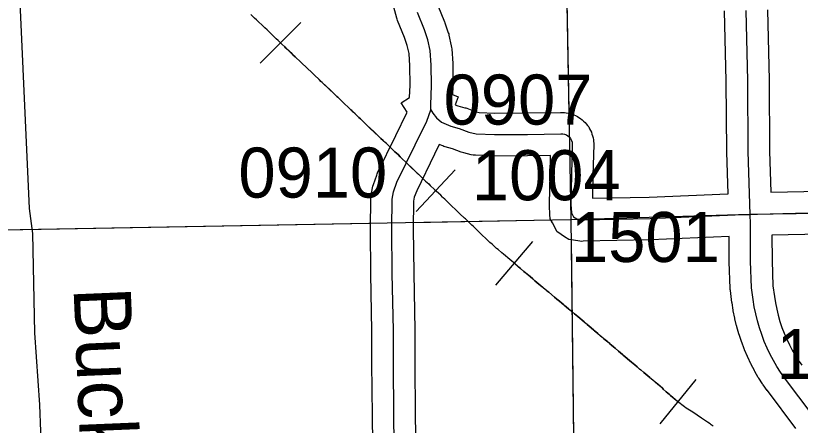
# Model space of a CAD drawing. Extents: x 23.6 to 68.7, y -63 to -29.
# Drawn here: x 34.789 to 35.887, y -36.022 to -35.449 of the extents above; entities that cross this region are included whole.
import ezdxf

# ---------------------------------------------------------------- set-up
doc = ezdxf.new("R2010")
doc.units = 0
for name, color, linetype in [('tdCoHydroRiver', 7, 'Continuous'), ('tdCoHydroTxtLg', 7, 'Continuous'), ('tdCoPipe', 7, 'Continuous'), ('tdCoSecRdNmbr', 7, 'Continuous'), ('tdCoSecRteBand', 7, 'Continuous'), ('tdCoSecRteCL', 7, 'Continuous'), ('tdCoSectLine', 7, 'Continuous'), ('tdCoSectLinePart', 7, 'Continuous'), ('tdCoSurfConc', 7, 'Continuous'), ('tdCoSurfGravel', 7, 'Continuous')]:
    doc.layers.add(name, color=color, linetype=linetype)

msp = doc.modelspace()

# ---------------------------------------------------------------- linework, layer by layer
at = {"layer": 'tdCoHydroRiver'}
msp.add_lwpolyline([(34.8272, -36.1052), (34.8232, -35.9932), (34.8161, -35.8922), (34.8134, -35.7533), (34.8084, -35.7187), (34.791, -35.3273), (34.7902, -35.2216), (34.7978, -35.1852), (34.8242, -35.1298), (34.9179, -35.0027), (34.9397, -34.9678), (34.9709, -34.925), (35.0069, -34.8836), (35.0226, -34.8819)], dxfattribs=at)
at = {"layer": 'tdCoPipe'}
for p, q in [((35.1316, -35.5151), (35.1882, -35.4582)), ((35.3497, -35.7227), (35.4046, -35.6643)), ((35.4614, -35.8257), (35.5133, -35.7646)), ((35.6913, -36.0199), (35.7416, -35.9575))]:
    msp.add_line(p, q, dxfattribs=at)
for points in [[(35.7657, -36.0228), (35.7628, -36.0209), (35.7612, -36.0198), (35.7577, -36.0175), (35.7493, -36.0118), (35.7369, -36.0034), (35.7278, -35.9976), (35.7253, -35.9959), (35.7158, -35.9883), (35.7057, -35.9799), (35.7045, -35.9788), (35.6998, -35.9749), (35.6956, -35.9713), (35.6948, -35.97), (35.6881, -35.9644), (35.6844, -35.9613), (35.6809, -35.9585), (35.6767, -35.955), (35.6739, -35.9526), (35.6683, -35.9478), (35.6641, -35.9442), (35.6626, -35.9431), (35.6616, -35.9421), (35.6593, -35.9402), (35.6558, -35.9374), (35.6513, -35.9334), (35.6397, -35.9239), (35.6386, -35.9228), (35.6331, -35.9182), (35.6283, -35.914), (35.6259, -35.9121), (35.6231, -35.9096), (35.621, -35.9078), (35.6196, -35.9066), (35.6179, -35.9052), (35.6143, -35.9022), (35.6119, -35.9002), (35.6099, -35.8985), (35.6071, -35.8961), (35.6041, -35.8934), (35.6013, -35.8911), (35.5996, -35.8898), (35.5986, -35.8889), (35.5947, -35.8856), (35.5892, -35.881), (35.5875, -35.8794), (35.5848, -35.8771), (35.576, -35.8697), (35.5716, -35.866), (35.567, -35.8621), (35.5646, -35.8601), (35.5634, -35.8591), (35.5598, -35.8562), (35.558, -35.8546), (35.5564, -35.8533), (35.5536, -35.8509), (35.5502, -35.8481), (35.5469, -35.8453), (35.5434, -35.8424), (35.5355, -35.8357), (35.5328, -35.8337), (35.5275, -35.8293), (35.5239, -35.8262), (35.5216, -35.8242), (35.5161, -35.8196), (35.5149, -35.8186), (35.513, -35.8171), (35.5092, -35.8137), (35.5035, -35.8091), (35.5007, -35.8067), (35.4957, -35.8025), (35.4923, -35.7995), (35.4912, -35.7985), (35.4882, -35.796), (35.4862, -35.7942), (35.4835, -35.792), (35.4808, -35.7898), (35.4719, -35.7823), (35.4698, -35.7806), (35.4645, -35.7761), (35.4624, -35.7743), (35.4594, -35.7718), (35.456, -35.7685), (35.453, -35.7659), (35.4512, -35.7641), (35.4492, -35.7623), (35.4403, -35.7538), (35.4294, -35.7434), (35.4276, -35.7417), (35.4187, -35.7331), (35.4174, -35.7321), (35.4109, -35.7258), (35.4078, -35.7229), (35.3971, -35.7126), (35.3899, -35.7057), (35.3878, -35.7037), (35.3865, -35.7025), (35.3841, -35.7001), (35.3782, -35.6946), (35.3754, -35.692), (35.3696, -35.6864), (35.3673, -35.6843), (35.3628, -35.6802), (35.3592, -35.6767), (35.3575, -35.6751), (35.3561, -35.6737), (35.3559, -35.6734), (35.3557, -35.6732), (35.3538, -35.6716), (35.3535, -35.6712), (35.353, -35.6707), (35.3523, -35.6701), (35.3513, -35.6691), (35.3506, -35.6685), (35.3502, -35.668), (35.3498, -35.6676), (35.3486, -35.6665), (35.3483, -35.6663), (35.348, -35.666), (35.3437, -35.6619), (35.3382, -35.6565), (35.3275, -35.6461), (35.3244, -35.6431), (35.32, -35.6391), (35.3166, -35.6359), (35.3137, -35.6331), (35.3106, -35.6301), (35.3081, -35.6278), (35.3066, -35.6264), (35.3035, -35.6235), (35.3004, -35.6205), (35.2986, -35.6188), (35.2899, -35.6106), (35.2861, -35.607), (35.2803, -35.6014), (35.2766, -35.5978), (35.2717, -35.5933), (35.2696, -35.5912), (35.2679, -35.5895), (35.2645, -35.5863), (35.2612, -35.5831), (35.2596, -35.5816), (35.2582, -35.5803), (35.2549, -35.5772), (35.2491, -35.5716), (35.2409, -35.5639), (35.24, -35.5629), (35.2387, -35.5619), (35.236, -35.5592), (35.234, -35.5573), (35.2291, -35.5527), (35.2183, -35.5423), (35.2165, -35.5407), (35.2141, -35.5382), (35.2074, -35.5319), (35.2031, -35.5279), (35.1978, -35.5227), (35.1883, -35.5137), (35.1806, -35.5064), (35.1774, -35.5035), (35.1744, -35.5006), (35.1713, -35.4977), (35.1683, -35.4948), (35.167, -35.4937), (35.1658, -35.4923), (35.162, -35.4888), (35.1598, -35.4867), (35.1583, -35.4853), (35.1565, -35.4836), (35.1539, -35.4811), (35.1479, -35.4753), (35.1469, -35.4743), (35.1411, -35.4688), (35.138, -35.4658), (35.1371, -35.4648), (35.1261, -35.4546), (35.1236, -35.4522), (35.1207, -35.4494), (35.1185, -35.4474)], [(35.1599, -35.4867), (35.162, -35.4888), (35.1658, -35.4922), (35.1671, -35.4936), (35.1683, -35.4948), (35.1714, -35.4977), (35.1744, -35.5005), (35.1774, -35.5034), (35.1806, -35.5064), (35.1884, -35.5137), (35.1978, -35.5226), (35.2031, -35.5278), (35.2075, -35.5319), (35.2141, -35.5381), (35.2166, -35.5406), (35.2183, -35.5422), (35.2292, -35.5526), (35.234, -35.5573), (35.2361, -35.5592), (35.2388, -35.5618), (35.24, -35.5629), (35.2409, -35.5638), (35.2492, -35.5716), (35.255, -35.5771), (35.2582, -35.5803), (35.2596, -35.5815), (35.2612, -35.583), (35.2645, -35.5862), (35.2679, -35.5894), (35.2696, -35.5912), (35.2717, -35.5933), (35.2766, -35.5978), (35.2803, -35.6014), (35.2862, -35.6069), (35.2899, -35.6105), (35.2986, -35.6187), (35.3004, -35.6204), (35.3036, -35.6234), (35.3067, -35.6264), (35.3082, -35.6277), (35.3107, -35.6301), (35.3137, -35.633), (35.3167, -35.6358), (35.3201, -35.6391), (35.3244, -35.6431), (35.3276, -35.6461), (35.3382, -35.6565), (35.3438, -35.6618), (35.348, -35.6659), (35.3484, -35.6663), (35.3486, -35.6665), (35.3498, -35.6676), (35.3502, -35.668), (35.3507, -35.6684), (35.3514, -35.6691), (35.3524, -35.67), (35.353, -35.6707), (35.3536, -35.6711), (35.3539, -35.6715), (35.3557, -35.6732), (35.3559, -35.6734), (35.3562, -35.6736), (35.3576, -35.6751), (35.3592, -35.6766), (35.3629, -35.6801), (35.3673, -35.6842), (35.3696, -35.6864), (35.3755, -35.6919), (35.3771, -35.6935)], [(35.4874, -35.7952), (35.4883, -35.7959), (35.4912, -35.7984), (35.4923, -35.7994), (35.4958, -35.8024), (35.5007, -35.8066), (35.5036, -35.8091), (35.5092, -35.8137), (35.5131, -35.8171), (35.515, -35.8186), (35.5161, -35.8195), (35.5216, -35.8242), (35.5239, -35.8262), (35.5276, -35.8292), (35.5328, -35.8336), (35.5356, -35.8357), (35.5434, -35.8424), (35.5469, -35.8452), (35.5502, -35.8481), (35.5537, -35.8509), (35.5565, -35.8533), (35.558, -35.8545), (35.5598, -35.8562), (35.5635, -35.8591), (35.5646, -35.86), (35.567, -35.8621), (35.5716, -35.866), (35.5761, -35.8697), (35.5849, -35.8771), (35.5876, -35.8794), (35.5893, -35.881), (35.5948, -35.8855), (35.5986, -35.8889), (35.5996, -35.8897), (35.6014, -35.8911), (35.6041, -35.8934), (35.6072, -35.896), (35.61, -35.8984), (35.612, -35.9002), (35.6143, -35.9022), (35.618, -35.9052), (35.6197, -35.9066), (35.621, -35.9078), (35.6231, -35.9096), (35.626, -35.912), (35.6283, -35.914), (35.6332, -35.9182), (35.6386, -35.9227), (35.6397, -35.9238), (35.6514, -35.9334), (35.6559, -35.9373), (35.6593, -35.9402), (35.6616, -35.9421), (35.6626, -35.943), (35.6641, -35.9442), (35.6684, -35.9477), (35.674, -35.9526), (35.6768, -35.9549), (35.6809, -35.9584), (35.6844, -35.9612), (35.6882, -35.9644), (35.6949, -35.97), (35.6957, -35.9713), (35.6999, -35.9749), (35.7045, -35.9788), (35.7058, -35.9799), (35.7159, -35.9883), (35.7164, -35.9887)]]:
    msp.add_lwpolyline(points, dxfattribs=at)
at = {"layer": 'tdCoSecRteBand'}
for points in [[(35.2896, -36.087), (35.2886, -36.0081), (35.2886, -36.008), (35.2886, -36.008), (35.2879, -35.9355), (35.2879, -35.9353), (35.2879, -35.9352), (35.2879, -35.8894), (35.2864, -35.81), (35.2864, -35.8099), (35.2864, -35.8098), (35.2857, -35.7474), (35.2857, -35.747), (35.2857, -35.7467), (35.2862, -35.705), (35.2862, -35.7023), (35.2867, -35.6997), (35.2887, -35.6894), (35.2891, -35.6871), (35.2899, -35.6849), (35.2946, -35.6718), (35.2951, -35.6702), (35.2959, -35.6688), (35.3215, -35.6163), (35.3368, -35.5848), (35.3371, -35.5839), (35.3288, -35.5707), (35.3406, -35.5634), (35.3413, -35.5461), (35.341, -35.5191), (35.3398, -35.5017), (35.3374, -35.4905), (35.3336, -35.4794), (35.3238, -35.4556), (35.3231, -35.4539), (35.3226, -35.4521), (35.3184, -35.4368)], [(35.38, -35.4345), (35.3894, -35.4575), (35.3897, -35.4582), (35.39, -35.459), (35.3947, -35.4726), (35.3953, -35.4743), (35.3957, -35.4761), (35.3989, -35.4912), (35.3993, -35.4932), (35.3995, -35.4953), (35.4009, -35.5157), (35.401, -35.5167), (35.401, -35.5176), (35.4013, -35.5463), (35.4013, -35.5469), (35.4012, -35.5476), (35.4008, -35.5593), (35.4085, -35.5621), (35.4045, -35.5733), (35.4081, -35.5748), (35.418, -35.5775), (35.4193, -35.5779), (35.4207, -35.5784), (35.4324, -35.5829), (35.438, -35.5842), (35.4598, -35.5851), (35.5052, -35.5848), (35.5519, -35.5843), (35.5544, -35.5843), (35.5572, -35.5842), (35.5599, -35.5847), (35.5626, -35.5852), (35.5653, -35.5856), (35.5679, -35.5866), (35.5704, -35.5875), (35.573, -35.5884), (35.5754, -35.5899), (35.5777, -35.5912), (35.58, -35.5926), (35.5821, -35.5944), (35.5841, -35.5962), (35.5862, -35.598), (35.5879, -35.6002), (35.5895, -35.6023), (35.5913, -35.6045), (35.5925, -35.6069), (35.5938, -35.6093), (35.5951, -35.6117), (35.5959, -35.6144), (35.5967, -35.6169), (35.5975, -35.6196), (35.5978, -35.6223), (35.5981, -35.625), (35.5983, -35.627), (35.5983, -35.6291), (35.5973, -35.6725), (35.5973, -35.6725), (35.5973, -35.6725), (35.5965, -35.7041)], [(35.5965, -35.7041), (35.6761, -35.7025), (35.7862, -35.6979), (35.7862, -35.6978), (35.7863, -35.6978), (35.7845, -35.6398), (35.7845, -35.6394), (35.7845, -35.639), (35.7839, -35.5403), (35.7815, -35.4421)], [(35.8415, -35.4407), (35.8439, -35.5392), (35.8439, -35.5394), (35.8439, -35.5397), (35.8445, -35.6383), (35.8463, -35.6957), (35.8463, -35.6959)], [(35.8814, -36.0263), (35.8415, -35.9733), (35.8413, -35.9731), (35.8411, -35.9729), (35.8355, -35.9651), (35.8351, -35.9645), (35.8347, -35.9639), (35.8295, -35.9559), (35.8291, -35.9553), (35.8287, -35.9547), (35.8239, -35.9464), (35.8235, -35.9458), (35.8232, -35.9451), (35.8188, -35.9367), (35.8185, -35.9362), (35.8183, -35.9357), (35.814, -35.9266), (35.8137, -35.926), (35.8134, -35.9255), (35.8095, -35.9162), (35.8092, -35.9156), (35.809, -35.915), (35.8054, -35.9056), (35.8052, -35.905), (35.805, -35.9044), (35.8018, -35.8948), (35.8016, -35.8942), (35.8014, -35.8936), (35.7986, -35.8839), (35.7985, -35.8833), (35.7983, -35.8827), (35.7959, -35.8729), (35.7958, -35.8723), (35.7956, -35.8717), (35.7937, -35.8618), (35.7935, -35.8612), (35.7934, -35.8606), (35.7919, -35.8506), (35.7918, -35.8502), (35.7918, -35.8499), (35.7896, -35.8332), (35.7894, -35.8318), (35.7893, -35.8304), (35.7879, -35.7933), (35.7879, -35.7928), (35.7879, -35.7923), (35.7878, -35.7579), (35.6783, -35.7624), (35.678, -35.7624), (35.6777, -35.7624), (35.5837, -35.7644), (35.5813, -35.7645), (35.5789, -35.7641), (35.5702, -35.7629), (35.5633, -35.7619), (35.5575, -35.758), (35.5528, -35.7547), (35.5467, -35.7505), (35.5432, -35.7439), (35.5405, -35.7387), (35.5375, -35.7331), (35.5371, -35.7267), (35.5364, -35.7148), (35.5363, -35.7136), (35.5363, -35.7123), (35.5373, -35.6711), (35.5379, -35.6445), (35.5057, -35.6448), (35.5057, -35.6448), (35.5056, -35.6448), (35.4595, -35.6451), (35.4588, -35.6451), (35.4581, -35.645), (35.4327, -35.6441), (35.4298, -35.6439), (35.4269, -35.6433), (35.4166, -35.6408), (35.4147, -35.6403), (35.4128, -35.6396), (35.4006, -35.635), (35.3904, -35.6321), (35.3887, -35.6317), (35.3871, -35.631), (35.382, -35.629), (35.3755, -35.6425), (35.3754, -35.6425), (35.3754, -35.6426), (35.3505, -35.6936), (35.3472, -35.7029), (35.3461, -35.7084), (35.3457, -35.747), (35.3464, -35.809), (35.3479, -35.8885), (35.3479, -35.8888), (35.3479, -35.8891), (35.3479, -35.935), (35.3486, -36.0074), (35.3496, -36.0865)], [(35.8463, -35.6959), (35.9156, -35.6943)], [(35.9167, -35.7543), (35.8477, -35.7558), (35.8479, -35.7915), (35.8492, -35.8267), (35.8512, -35.8416), (35.8526, -35.8506), (35.8544, -35.8593), (35.8565, -35.8679), (35.8589, -35.8764), (35.8617, -35.8848), (35.8649, -35.8931), (35.8684, -35.9013), (35.8722, -35.9094), (35.8761, -35.9167), (35.8802, -35.9238), (35.8846, -35.9306), (35.8896, -35.9375)]]:
    msp.add_lwpolyline(points, dxfattribs=at)
at = {"layer": 'tdCoSecRteCL'}
for points in [[(35.3702, -35.5803), (35.3703, -35.5736), (35.3713, -35.5465), (35.371, -35.5179), (35.3695, -35.4974), (35.3663, -35.4824), (35.3616, -35.4688), (35.3515, -35.4442)], [(35.8173, -35.7267), (35.8145, -35.6388), (35.8139, -35.5399), (35.8115, -35.4414)], [(35.3196, -36.0869), (35.3186, -36.0077), (35.3179, -35.9352), (35.3179, -35.8891), (35.3164, -35.8094), (35.3157, -35.747), (35.3162, -35.7054), (35.3181, -35.695), (35.3228, -35.6819), (35.3485, -35.6294), (35.3645, -35.5964), (35.3702, -35.5803)], [(35.3702, -35.5803), (35.3732, -35.5852), (35.3784, -35.5919), (35.3851, -35.5978), (35.3984, -35.6032), (35.41, -35.6064), (35.4235, -35.6116), (35.4339, -35.6141), (35.4593, -35.6151), (35.5054, -35.6148), (35.5523, -35.6143), (35.5549, -35.6143), (35.5575, -35.6147), (35.56, -35.6156), (35.5623, -35.617), (35.5643, -35.6188), (35.566, -35.6208), (35.5672, -35.6232), (35.568, -35.6257), (35.5683, -35.6284), (35.5673, -35.6718), (35.5663, -35.713), (35.5671, -35.7248), (35.5698, -35.73), (35.5745, -35.7332), (35.5831, -35.7344), (35.6771, -35.7325), (35.807, -35.727), (35.8173, -35.7267)], [(35.8173, -35.7267), (35.8275, -35.7263), (35.9163, -35.7243), (35.971, -35.7238), (36.0541, -35.7216), (36.1133, -35.7223), (36.1782, -35.7226), (36.264, -35.7219), (36.287, -35.7208), (36.3089, -35.7199), (36.3685, -35.7184), (36.5301, -35.7159), (36.5565, -35.7159), (36.5634, -35.711)], [(35.96, -36.0781), (35.9054, -36.0083), (35.8654, -35.9553), (35.8599, -35.9475), (35.8546, -35.9395), (35.8498, -35.9313), (35.8454, -35.9228), (35.841, -35.9137), (35.837, -35.9044), (35.8335, -35.8949), (35.8303, -35.8853), (35.8275, -35.8756), (35.8251, -35.8658), (35.8231, -35.8559), (35.8215, -35.8459), (35.8193, -35.8293), (35.8179, -35.7921), (35.8177, -35.7398), (35.8173, -35.7267)]]:
    msp.add_lwpolyline(points, dxfattribs=at)
at = {"layer": 'tdCoSectLine'}
for points in [[(35.5479, -34.7408), (35.5663, -35.7341)], [(35.5663, -35.7341), (35.8169, -35.7266), (36.5631, -35.7159)], [(34.5638, -35.7523), (35.5663, -35.7341)], [(35.5663, -35.7341), (35.5782, -36.7256)]]:
    msp.add_lwpolyline(points, dxfattribs=at)
at = {"layer": 'tdCoSectLinePart'}
for points in [[(35.5484, -34.7711), (35.5636, -35.5858)], [(35.3454, -35.7381), (35.5386, -35.7346)], [(34.5939, -35.7518), (35.2854, -35.7392)], [(35.5667, -35.7621), (35.5756, -36.5073)]]:
    msp.add_lwpolyline(points, dxfattribs=at)
at = {"layer": 'tdCoSurfConc'}
msp.add_lwpolyline([(35.9054, -36.0083), (35.8654, -35.9553), (35.8599, -35.9475), (35.8546, -35.9395), (35.8498, -35.9313), (35.8454, -35.9228), (35.841, -35.9137), (35.837, -35.9044), (35.8335, -35.8949), (35.8303, -35.8853), (35.8275, -35.8756), (35.8251, -35.8658), (35.8231, -35.8559), (35.8215, -35.8459), (35.8193, -35.8293), (35.8179, -35.7921), (35.8177, -35.7398), (35.8173, -35.7267), (35.8145, -35.6388), (35.8139, -35.5399), (35.8115, -35.4414)], dxfattribs=at)
at = {"layer": 'tdCoSurfGravel'}
for points in [[(35.3196, -36.0869), (35.3186, -36.0077), (35.3179, -35.9352), (35.3179, -35.8891), (35.3164, -35.8094), (35.3157, -35.747), (35.3162, -35.7054), (35.3181, -35.695), (35.3228, -35.6819), (35.3485, -35.6294), (35.3645, -35.5964), (35.3702, -35.5803), (35.3703, -35.5736), (35.3713, -35.5465), (35.371, -35.5179), (35.3695, -35.4974), (35.3663, -35.4824), (35.3616, -35.4688), (35.3515, -35.4442)], [(35.3702, -35.5803), (35.3732, -35.5852), (35.3784, -35.5919), (35.3851, -35.5978), (35.3984, -35.6032), (35.41, -35.6064), (35.4235, -35.6116), (35.4339, -35.6141), (35.4593, -35.6151), (35.5054, -35.6148), (35.5523, -35.6143), (35.5549, -35.6143), (35.5575, -35.6147), (35.56, -35.6156), (35.5623, -35.617), (35.5643, -35.6188)], [(35.5643, -35.6188), (35.5643, -35.6188), (35.566, -35.6208), (35.5672, -35.6232), (35.568, -35.6257), (35.5683, -35.6284), (35.5673, -35.6718), (35.5663, -35.713), (35.5671, -35.7248), (35.5698, -35.73), (35.5745, -35.7332), (35.5831, -35.7344), (35.6771, -35.7325), (35.807, -35.727), (35.8173, -35.7267), (35.8275, -35.7263), (35.9163, -35.7243), (35.971, -35.7238), (36.0541, -35.7216), (36.1133, -35.7223), (36.1782, -35.7226), (36.264, -35.7219), (36.287, -35.7208)]]:
    msp.add_lwpolyline(points, dxfattribs=at)

# ---------------------------------------------------------------- texts
at = {"layer": 'tdCoHydroTxtLg'}
msp.add_text('Buckley', height=0.08, rotation=272.3894, dxfattribs=at).set_placement((34.8702, -35.8298))
at = {"layer": 'tdCoSecRdNmbr'}
for s, rotation, p in [('0907', 0.0278, (35.3883, -35.6012)), ('0910', 0.0276, (35.101, -35.7033)), ('1004', 0.028, (35.4278, -35.707)), ('1501', 0.028, (35.5665, -35.7934)), ('1506', 0.0282, (35.8543, -35.9571))]:
    msp.add_text(s, height=0.07, rotation=rotation, dxfattribs=at).set_placement(p)

doc.saveas('drawing.dxf')
